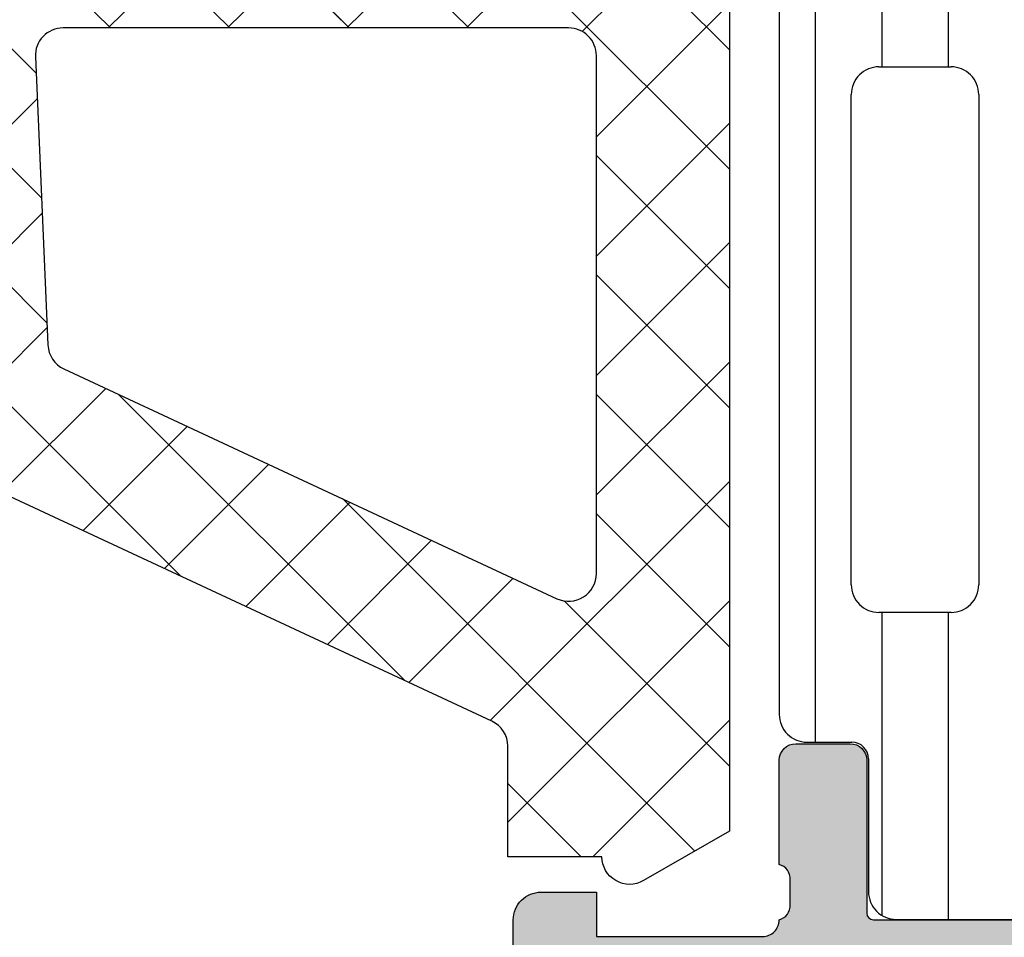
# Model space of a CAD drawing. Header units: millimetres. Extents: x 247761 to 294611, y 172579 to 236863.
# Tile 453 of 596: x 256081 to 256099, y 198228 to 198244. Entities that reach past the tile are written whole.
import ezdxf

# ---------------------------------------------------------------- set-up
doc = ezdxf.new("R2010")
doc.units = ezdxf.units.MM
doc.layers.add('FASÁDA DETAILNÍ', color=4, linetype='Continuous')
doc.layers.add('NOVA', color=240, linetype='Continuous')

# ---------------------------------------------------------------- blocks, each defined once
blk = doc.blocks.new('A$C69D17D4D')
at = {"layer": 'FASÁDA DETAILNÍ'}
h = blk.add_hatch(dxfattribs=at)
h.set_pattern_fill('ANSI37', color=256, scale=0.48, angle=270, style=0)
h.set_pattern_definition([(315, (-18554.48946601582, 24886.81811234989), (1.077630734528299, 1.077630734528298), []), (44.99999999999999, (-18554.48946601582, 24886.81811234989), (-1.077630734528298, 1.077630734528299), [])])
edge = h.paths.add_edge_path(flags=16)
edge.add_line((-18553.82517201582, 24890.2193893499), (-18552.43231801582, 24890.1196453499))
edge.add_arc((-18552.38946052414, 24890.71811226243), 0.5999995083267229, 265.9039194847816, 360.0000083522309)
edge.add_arc((-18552.38946052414, 24890.71811243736), 0.5999995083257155, 359.9999916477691, 454.0960805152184)
edge.add_line((-18552.43231801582, 24891.3165793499), (-18553.82517201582, 24891.21683534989))
edge.add_arc((-18553.78945753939, 24890.7181123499), 0.5000001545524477, 94.09606439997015, 265.9039356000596)
edge = h.paths.add_edge_path(flags=16)
edge.add_arc((-18556.98946564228, 24892.31810897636), 0.4999996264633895, 269.9999571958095, 360.0000428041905)
edge.add_line((-18556.48946601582, 24892.31810934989), (-18556.48946601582, 24895.91179434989))
edge.add_arc((-18556.9894663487, 24895.9117943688), 0.5000003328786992, 359.9999978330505, 473.2180266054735)
edge.add_line((-18557.18658201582, 24896.3713003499), (-18563.51768401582, 24893.65542234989))
edge.add_arc((-18563.32056809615, 24893.19591700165), 0.4999998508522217, 113.2180817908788, 182.5001106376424)
edge.add_line((-18563.82009201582, 24893.1741063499), (-18563.78176601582, 24892.29629934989))
edge.add_arc((-18563.28224240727, 24892.31810883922), 0.4999994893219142, 182.4999791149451, 270.0000448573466)
edge.add_line((-18563.28224201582, 24891.81810934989), (-18556.98946601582, 24891.81810934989))
edge = h.paths.add_edge_path(flags=16)
edge.add_line((-18562.39762801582, 24866.7641903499), (-18553.50077501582, 24862.61552034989))
edge.add_arc((-18553.28946587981, 24863.06867409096), 0.4999998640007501, 244.9999920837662, 360.0000296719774)
edge.add_line((-18552.78946601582, 24863.0686743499), (-18552.78946601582, 24872.4181093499))
edge.add_arc((-18553.28946564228, 24872.41810972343), 0.4999996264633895, 359.9999571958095, 450.0000428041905)
edge.add_line((-18553.28946601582, 24872.9181093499), (-18562.41338901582, 24872.9181093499))
edge.add_arc((-18562.41338884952, 24872.41810928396), 0.5000000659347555, 90.00001905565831, 182.5000272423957)
edge.add_line((-18562.91291301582, 24872.39629934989), (-18562.68584301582, 24867.1955353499))
edge.add_arc((-18562.18631761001, 24867.2173450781), 0.5000012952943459, 182.4999974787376, 244.9999080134)
edge = h.paths.add_edge_path(flags=16)
edge.add_arc((-18553.28946564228, 24875.61810897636), 0.4999996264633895, 269.9999571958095, 360.0000428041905)
edge.add_line((-18552.78946601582, 24875.61810934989), (-18552.78946601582, 24882.81810934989))
edge.add_arc((-18553.28946564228, 24882.81810972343), 0.4999996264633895, 359.9999571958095, 450.0000428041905)
edge.add_line((-18553.28946601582, 24883.31810934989), (-18554.48946601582, 24883.31810934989))
edge.add_arc((-18554.48946750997, 24885.31810785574), 1.99999850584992, 179.9999571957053, 270.0000428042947, ccw=False)
edge.add_line((-18556.48946601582, 24885.31810934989), (-18556.48946601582, 24889.11810934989))
edge.add_arc((-18556.98946564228, 24889.11810972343), 0.4999996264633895, 359.9999571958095, 450.0000428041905)
edge.add_line((-18556.98946601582, 24889.61810934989), (-18563.14252701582, 24889.61810934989))
edge.add_arc((-18563.14252684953, 24889.11810928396), 0.5000000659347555, 90.00001905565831, 182.5000272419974)
edge.add_line((-18563.64205101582, 24889.09629934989), (-18563.40191601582, 24883.59629934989))
edge.add_arc((-18562.90239240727, 24883.61810883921), 0.4999994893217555, 182.4999791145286, 270.0000448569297)
edge.add_line((-18562.90239201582, 24883.11810934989), (-18557.58946601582, 24883.11810934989))
edge.add_arc((-18557.58946601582, 24882.01810934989), 1.099999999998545, -90, 90, ccw=False)
edge.add_line((-18557.58946601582, 24880.9181093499), (-18562.76267701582, 24880.9181093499))
edge.add_arc((-18562.76267684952, 24880.41810928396), 0.5000000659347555, 90.00001905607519, 182.5000272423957)
edge.add_line((-18563.26220101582, 24880.39629934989), (-18563.05262801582, 24875.59629934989))
edge.add_arc((-18562.55310440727, 24875.61810883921), 0.4999994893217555, 182.4999791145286, 270.0000448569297)
edge.add_line((-18562.55310401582, 24875.11810934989), (-18553.28946601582, 24875.11810934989))
edge = h.paths.add_edge_path()
edge.add_line((-18554.67592301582, 24860.40505634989), (-18563.46378901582, 24864.50290534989))
edge.add_ellipse((-18562.19593152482, 24867.2218307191), major_axis=(-3.000002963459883, 0), ratio=1, start_angle=2.500058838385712, end_angle=64.99996937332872, ccw=False)
edge.add_line((-18565.19307901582, 24867.09096934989), (-18565.22141301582, 24867.73991934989))
edge.add_ellipse((-18565.72093662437, 24867.71810986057), major_axis=(-0.4999994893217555, 0), ratio=1, start_angle=182.4999791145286, end_angle=270.0000448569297)
edge.add_line((-18565.72093701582, 24868.21810934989), (-18566.68946601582, 24868.21810934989))
edge.add_ellipse((-18566.68946609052, 24868.31810927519), major_axis=(-0.09999992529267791, 0), ratio=1, start_angle=-4.280335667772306e-05, end_angle=90.00004280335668, ccw=False)
edge.add_line((-18566.78946601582, 24868.31810934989), (-18566.78946601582, 24868.9181093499))
edge.add_ellipse((-18566.68946609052, 24868.9181094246), major_axis=(-0.09999992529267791, 0), ratio=1, start_angle=-90.00004280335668, end_angle=4.280335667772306e-05, ccw=False)
edge.add_line((-18566.68946601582, 24869.01810934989), (-18565.78642801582, 24869.01810934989))
edge.add_ellipse((-18565.78642818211, 24869.51810941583), major_axis=(-0.5000000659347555, 0), ratio=1, start_angle=90.00001905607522, end_angle=182.5000272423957)
edge.add_line((-18565.28690401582, 24869.5399193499), (-18565.68074201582, 24878.4402133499))
edge.add_ellipse((-18566.18025329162, 24878.41810924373), major_axis=(-0.5000001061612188, 0), ratio=1, start_angle=182.533769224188, end_angle=270.0000829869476)
edge.add_line((-18566.18025401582, 24878.9181093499), (-18566.78946601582, 24878.9181093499))
edge.add_ellipse((-18566.78946609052, 24879.01810927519), major_axis=(-0.09999992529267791, 0), ratio=1, start_angle=-4.280335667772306e-05, end_angle=90.00004280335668, ccw=False)
edge.add_line((-18566.88946601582, 24879.01810934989), (-18566.88946601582, 24879.61810934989))
edge.add_ellipse((-18566.78946609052, 24879.6181094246), major_axis=(-0.09999992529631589, 0), ratio=1, start_angle=-90.00004280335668, end_angle=4.280335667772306e-05, ccw=False)
edge.add_line((-18566.78946601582, 24879.71810934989), (-18566.25990401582, 24879.71810934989))
edge.add_ellipse((-18566.25990371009, 24880.21810984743), major_axis=(-0.5000004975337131, 0), ratio=1, start_angle=89.99996496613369, end_angle=182.5336979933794)
edge.add_line((-18565.76039201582, 24880.24021334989), (-18566.27104801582, 24891.7804383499))
edge.add_ellipse((-18566.77057261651, 24891.75862881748), major_axis=(-0.5000004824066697, 0), ratio=1, start_angle=182.4999790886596, end_angle=273.2170573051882)
edge.add_line((-18566.79863201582, 24892.2578413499), (-18571.93237501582, 24891.96927834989))
edge.add_ellipse((-18571.8168195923, 24891.55886034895), major_axis=(-0.4263754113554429, 0), ratio=1, start_angle=-74.27514552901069, end_angle=69.24102762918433)
edge.add_line((-18571.96794301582, 24891.16016534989), (-18571.73534001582, 24891.1614053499))
edge.add_line((-18571.73534001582, 24891.1614053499), (-18569.85276101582, 24891.45954334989))
edge.add_line((-18569.85276101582, 24891.45954334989), (-18567.00347601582, 24891.05911734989))
edge.add_ellipse((-18567.04522661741, 24890.76203675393), major_axis=(-0.2999999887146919, 0), ratio=1, start_angle=145.4022536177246, end_angle=262.00025595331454, ccw=False)
edge.add_ellipse((-18569.26779770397, 24892.2951501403), major_axis=(-3.000047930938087, 0), ratio=1, start_angle=71.99157541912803, end_angle=145.4023587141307, ccw=False)
edge.add_line((-18570.19528301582, 24889.44207134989), (-18572.45017401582, 24890.0756473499))
edge.add_ellipse((-18572.28924447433, 24890.85085985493), major_axis=(-0.7917403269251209, 0), ratio=1, start_angle=6.79834625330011, end_angle=78.27231020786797, ccw=False)
edge.add_line((-18573.07541801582, 24890.75713734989), (-18573.07663901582, 24891.81534734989))
edge.add_ellipse((-18571.89755279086, 24891.68622310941), major_axis=(-1.186135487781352, 0), ratio=1, start_angle=288.65557644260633, end_angle=353.75032184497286, ccw=False)
edge.add_line((-18572.27697201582, 24892.81003734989), (-18569.03563201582, 24893.90437034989))
edge.add_line((-18569.03563201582, 24893.90437034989), (-18560.98583701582, 24896.79414834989))
edge.add_line((-18560.98583701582, 24896.79414834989), (-18551.08796001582, 24901.12695734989))
edge.add_ellipse((-18550.88968994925, 24900.66794836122), major_axis=(-0.5000002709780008, 0), ratio=1, start_angle=180.0665763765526, end_angle=293.3620494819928, ccw=False)
edge.add_line((-18550.38969001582, 24900.6685293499), (-18550.38905501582, 24900.12182834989))
edge.add_ellipse((-18550.8890551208, 24900.12124807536), major_axis=(-0.5000004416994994, 0), ratio=1, start_angle=113.9208245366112, end_angle=180.0664945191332, ccw=False)
edge.add_line((-18550.68631801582, 24899.66419434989), (-18553.89032101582, 24898.2624383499))
edge.add_ellipse((-18553.48946667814, 24897.34629727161), major_axis=(-0.9999993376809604, 0), ratio=1, start_angle=-66.36838527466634, end_angle=5.281039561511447e-05)
edge.add_line((-18554.48946601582, 24897.34629634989), (-18554.48946601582, 24892.1183543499))
edge.add_line((-18554.48946601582, 24892.1183543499), (-18552.68998701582, 24892.1183453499))
edge.add_line((-18552.68998701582, 24892.1183453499), (-18552.55204501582, 24892.63314634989))
edge.add_ellipse((-18552.27489099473, 24892.51838109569), major_axis=(-0.2999756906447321, 0), ratio=1, start_angle=247.496433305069, end_angle=337.50629973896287, ccw=False)
edge.add_line((-18552.16007801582, 24892.7955153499), (-18550.88995101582, 24891.94634834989))
edge.add_ellipse((-18551.38967178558, 24891.08048416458), major_axis=(-0.9997207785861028, 0), ratio=1, start_angle=179.9923881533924, end_angle=240.0092393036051, ccw=False)
edge.add_line((-18550.38995101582, 24891.08035134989), (-18550.38998201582, 24890.35599034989))
edge.add_ellipse((-18551.38971984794, 24890.35619840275), major_axis=(-0.9997378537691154, 0), ratio=1, start_angle=119.99132494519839, end_angle=179.9880763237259, ccw=False)
edge.add_line((-18550.88998201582, 24889.4903243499), (-18552.16007801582, 24888.6411573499))
edge.add_ellipse((-18552.27488990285, 24888.91830484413), major_axis=(-0.2999875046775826, 0), ratio=1, start_angle=22.498603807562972, end_angle=112.50240617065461, ccw=False)
edge.add_line((-18552.55204501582, 24888.8035113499), (-18552.69001701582, 24889.31832734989))
edge.add_line((-18552.69001701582, 24889.31832734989), (-18554.48946601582, 24889.31833534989))
edge.add_line((-18554.48946601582, 24889.31833534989), (-18554.48946601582, 24886.1181083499))
edge.add_ellipse((-18554.18946623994, 24886.11810812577), major_axis=(-0.2999997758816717, 0), ratio=1, start_angle=-4.280474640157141e-05, end_angle=90.00004280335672)
edge.add_line((-18554.18946601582, 24885.81810834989), (-18550.88947001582, 24885.81810834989))
edge.add_ellipse((-18550.88946964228, 24885.31810872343), major_axis=(-0.4999996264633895, 0), ratio=1, start_angle=179.9999571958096, end_angle=270.0000428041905, ccw=False)
edge.add_line((-18550.38947001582, 24885.31810834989), (-18550.38947001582, 24858.42048634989))
edge.add_line((-18550.38947001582, 24858.42048634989), (-18551.93986201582, 24857.5253683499))
edge.add_ellipse((-18552.18986210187, 24857.95838090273), major_axis=(-0.4999999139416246, 0), ratio=1, start_angle=6.335059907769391e-05, end_angle=120.0000170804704, ccw=False)
edge.add_line((-18552.68986201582, 24857.95838034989), (-18554.38723301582, 24857.95838034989))
edge.add_line((-18554.38723301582, 24857.95838034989), (-18554.38723301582, 24859.95190234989))
edge.add_ellipse((-18554.88723327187, 24859.95190269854), major_axis=(-0.500000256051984, 0), ratio=1, start_angle=179.9999600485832, end_angle=244.9998714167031)
h = blk.add_hatch(dxfattribs=at)
h.set_pattern_fill('ANSI37', color=256, scale=0.48, angle=270, style=0)
h.set_pattern_definition([(315, (-18554.48946583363, 24886.81811234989), (1.077630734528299, 1.077630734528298), []), (44.99999999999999, (-18554.48946583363, 24886.81811234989), (-1.077630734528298, 1.077630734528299), [])])
edge = h.paths.add_edge_path(flags=16)
edge.add_line((-18553.82517183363, 24890.2193893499), (-18552.43231783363, 24890.1196453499))
edge.add_arc((-18552.38946034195, 24890.71811226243), 0.5999995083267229, 265.9039194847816, 360.0000083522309)
edge.add_arc((-18552.38946034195, 24890.71811243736), 0.5999995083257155, 359.9999916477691, 454.0960805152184)
edge.add_line((-18552.43231783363, 24891.3165793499), (-18553.82517183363, 24891.21683534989))
edge.add_arc((-18553.7894573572, 24890.7181123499), 0.5000001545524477, 94.09606439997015, 265.9039356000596)
edge = h.paths.add_edge_path(flags=16)
edge.add_arc((-18556.98946546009, 24892.31810897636), 0.4999996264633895, 269.9999571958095, 360.0000428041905)
edge.add_line((-18556.48946583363, 24892.31810934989), (-18556.48946583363, 24895.91179434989))
edge.add_arc((-18556.98946616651, 24895.9117943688), 0.5000003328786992, 359.9999978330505, 473.2180266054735)
edge.add_line((-18557.18658183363, 24896.3713003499), (-18563.51768383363, 24893.65542234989))
edge.add_arc((-18563.32056791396, 24893.19591700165), 0.4999998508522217, 113.2180817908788, 182.5001106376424)
edge.add_line((-18563.82009183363, 24893.1741063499), (-18563.78176583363, 24892.29629934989))
edge.add_arc((-18563.28224222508, 24892.31810883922), 0.4999994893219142, 182.4999791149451, 270.0000448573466)
edge.add_line((-18563.28224183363, 24891.81810934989), (-18556.98946583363, 24891.81810934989))
edge = h.paths.add_edge_path(flags=16)
edge.add_line((-18562.39762783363, 24866.7641903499), (-18553.50077483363, 24862.61552034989))
edge.add_arc((-18553.28946569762, 24863.06867409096), 0.4999998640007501, 244.9999920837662, 360.0000296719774)
edge.add_line((-18552.78946583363, 24863.0686743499), (-18552.78946583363, 24872.4181093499))
edge.add_arc((-18553.28946546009, 24872.41810972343), 0.4999996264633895, 359.9999571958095, 450.0000428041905)
edge.add_line((-18553.28946583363, 24872.9181093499), (-18562.41338883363, 24872.9181093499))
edge.add_arc((-18562.41338866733, 24872.41810928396), 0.5000000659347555, 90.00001905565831, 182.5000272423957)
edge.add_line((-18562.91291283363, 24872.39629934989), (-18562.68584283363, 24867.1955353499))
edge.add_arc((-18562.18631742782, 24867.2173450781), 0.5000012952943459, 182.4999974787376, 244.9999080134)
edge = h.paths.add_edge_path(flags=16)
edge.add_arc((-18553.28946546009, 24875.61810897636), 0.4999996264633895, 269.9999571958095, 360.0000428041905)
edge.add_line((-18552.78946583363, 24875.61810934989), (-18552.78946583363, 24882.81810934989))
edge.add_arc((-18553.28946546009, 24882.81810972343), 0.4999996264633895, 359.9999571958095, 450.0000428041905)
edge.add_line((-18553.28946583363, 24883.31810934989), (-18554.48946583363, 24883.31810934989))
edge.add_arc((-18554.48946732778, 24885.31810785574), 1.99999850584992, 179.9999571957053, 270.0000428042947, ccw=False)
edge.add_line((-18556.48946583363, 24885.31810934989), (-18556.48946583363, 24889.11810934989))
edge.add_arc((-18556.98946546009, 24889.11810972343), 0.4999996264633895, 359.9999571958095, 450.0000428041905)
edge.add_line((-18556.98946583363, 24889.61810934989), (-18563.14252683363, 24889.61810934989))
edge.add_arc((-18563.14252666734, 24889.11810928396), 0.5000000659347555, 90.00001905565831, 182.5000272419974)
edge.add_line((-18563.64205083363, 24889.09629934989), (-18563.40191583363, 24883.59629934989))
edge.add_arc((-18562.90239222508, 24883.61810883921), 0.4999994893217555, 182.4999791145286, 270.0000448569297)
edge.add_line((-18562.90239183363, 24883.11810934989), (-18557.58946583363, 24883.11810934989))
edge.add_arc((-18557.58946583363, 24882.01810934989), 1.099999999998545, -90, 90, ccw=False)
edge.add_line((-18557.58946583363, 24880.9181093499), (-18562.76267683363, 24880.9181093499))
edge.add_arc((-18562.76267666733, 24880.41810928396), 0.5000000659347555, 90.00001905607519, 182.5000272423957)
edge.add_line((-18563.26220083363, 24880.39629934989), (-18563.05262783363, 24875.59629934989))
edge.add_arc((-18562.55310422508, 24875.61810883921), 0.4999994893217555, 182.4999791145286, 270.0000448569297)
edge.add_line((-18562.55310383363, 24875.11810934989), (-18553.28946583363, 24875.11810934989))
edge = h.paths.add_edge_path()
edge.add_line((-18554.67592283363, 24860.40505634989), (-18563.46378883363, 24864.50290534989))
edge.add_ellipse((-18562.19593134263, 24867.2218307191), major_axis=(-3.000002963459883, 0), ratio=1, start_angle=2.500058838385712, end_angle=64.99996937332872, ccw=False)
edge.add_line((-18565.19307883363, 24867.09096934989), (-18565.22141283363, 24867.73991934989))
edge.add_ellipse((-18565.72093644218, 24867.71810986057), major_axis=(-0.4999994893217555, 0), ratio=1, start_angle=182.4999791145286, end_angle=270.0000448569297)
edge.add_line((-18565.72093683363, 24868.21810934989), (-18566.68946583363, 24868.21810934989))
edge.add_ellipse((-18566.68946590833, 24868.31810927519), major_axis=(-0.09999992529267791, 0), ratio=1, start_angle=-4.280335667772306e-05, end_angle=90.00004280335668, ccw=False)
edge.add_line((-18566.78946583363, 24868.31810934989), (-18566.78946583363, 24868.9181093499))
edge.add_ellipse((-18566.68946590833, 24868.9181094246), major_axis=(-0.09999992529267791, 0), ratio=1, start_angle=-90.00004280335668, end_angle=4.280335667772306e-05, ccw=False)
edge.add_line((-18566.68946583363, 24869.01810934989), (-18565.78642783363, 24869.01810934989))
edge.add_ellipse((-18565.78642799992, 24869.51810941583), major_axis=(-0.5000000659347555, 0), ratio=1, start_angle=90.00001905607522, end_angle=182.5000272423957)
edge.add_line((-18565.28690383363, 24869.5399193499), (-18565.68074183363, 24878.4402133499))
edge.add_ellipse((-18566.18025310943, 24878.41810924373), major_axis=(-0.5000001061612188, 0), ratio=1, start_angle=182.533769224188, end_angle=270.0000829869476)
edge.add_line((-18566.18025383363, 24878.9181093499), (-18566.78946583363, 24878.9181093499))
edge.add_ellipse((-18566.78946590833, 24879.01810927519), major_axis=(-0.09999992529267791, 0), ratio=1, start_angle=-4.280335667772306e-05, end_angle=90.00004280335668, ccw=False)
edge.add_line((-18566.88946583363, 24879.01810934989), (-18566.88946583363, 24879.61810934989))
edge.add_ellipse((-18566.78946590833, 24879.6181094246), major_axis=(-0.09999992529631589, 0), ratio=1, start_angle=-90.00004280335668, end_angle=4.280335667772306e-05, ccw=False)
edge.add_line((-18566.78946583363, 24879.71810934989), (-18566.25990383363, 24879.71810934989))
edge.add_ellipse((-18566.2599035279, 24880.21810984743), major_axis=(-0.5000004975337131, 0), ratio=1, start_angle=89.99996496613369, end_angle=182.5336979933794)
edge.add_line((-18565.76039183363, 24880.24021334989), (-18566.27104783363, 24891.7804383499))
edge.add_ellipse((-18566.77057243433, 24891.75862881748), major_axis=(-0.5000004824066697, 0), ratio=1, start_angle=182.4999790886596, end_angle=273.2170573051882)
edge.add_line((-18566.79863183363, 24892.2578413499), (-18571.93237483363, 24891.96927834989))
edge.add_ellipse((-18571.81681941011, 24891.55886034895), major_axis=(-0.4263754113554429, 0), ratio=1, start_angle=-74.27514552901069, end_angle=69.24102762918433)
edge.add_line((-18571.96794283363, 24891.16016534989), (-18571.73533983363, 24891.1614053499))
edge.add_line((-18571.73533983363, 24891.1614053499), (-18569.85276083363, 24891.45954334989))
edge.add_line((-18569.85276083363, 24891.45954334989), (-18567.00347583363, 24891.05911734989))
edge.add_ellipse((-18567.04522643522, 24890.76203675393), major_axis=(-0.2999999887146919, 0), ratio=1, start_angle=145.4022536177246, end_angle=262.00025595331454, ccw=False)
edge.add_ellipse((-18569.26779752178, 24892.2951501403), major_axis=(-3.000047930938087, 0), ratio=1, start_angle=71.99157541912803, end_angle=145.4023587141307, ccw=False)
edge.add_line((-18570.19528283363, 24889.44207134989), (-18572.45017383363, 24890.0756473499))
edge.add_ellipse((-18572.28924429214, 24890.85085985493), major_axis=(-0.7917403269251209, 0), ratio=1, start_angle=6.79834625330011, end_angle=78.27231020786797, ccw=False)
edge.add_line((-18573.07541783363, 24890.75713734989), (-18573.07663883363, 24891.81534734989))
edge.add_ellipse((-18571.89755260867, 24891.68622310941), major_axis=(-1.186135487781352, 0), ratio=1, start_angle=288.65557644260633, end_angle=353.75032184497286, ccw=False)
edge.add_line((-18572.27697183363, 24892.81003734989), (-18569.03563183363, 24893.90437034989))
edge.add_line((-18569.03563183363, 24893.90437034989), (-18560.98583683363, 24896.79414834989))
edge.add_line((-18560.98583683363, 24896.79414834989), (-18551.08795983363, 24901.12695734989))
edge.add_ellipse((-18550.88968976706, 24900.66794836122), major_axis=(-0.5000002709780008, 0), ratio=1, start_angle=180.0665763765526, end_angle=293.3620494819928, ccw=False)
edge.add_line((-18550.38968983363, 24900.6685293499), (-18550.38905483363, 24900.12182834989))
edge.add_ellipse((-18550.88905493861, 24900.12124807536), major_axis=(-0.5000004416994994, 0), ratio=1, start_angle=113.9208245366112, end_angle=180.0664945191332, ccw=False)
edge.add_line((-18550.68631783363, 24899.66419434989), (-18553.89032083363, 24898.2624383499))
edge.add_ellipse((-18553.48946649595, 24897.34629727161), major_axis=(-0.9999993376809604, 0), ratio=1, start_angle=-66.36838527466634, end_angle=5.281039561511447e-05)
edge.add_line((-18554.48946583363, 24897.34629634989), (-18554.48946583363, 24892.1183543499))
edge.add_line((-18554.48946583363, 24892.1183543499), (-18552.68998683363, 24892.1183453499))
edge.add_line((-18552.68998683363, 24892.1183453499), (-18552.55204483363, 24892.63314634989))
edge.add_ellipse((-18552.27489081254, 24892.51838109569), major_axis=(-0.2999756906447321, 0), ratio=1, start_angle=247.496433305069, end_angle=337.50629973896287, ccw=False)
edge.add_line((-18552.16007783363, 24892.7955153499), (-18550.88995083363, 24891.94634834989))
edge.add_ellipse((-18551.38967160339, 24891.08048416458), major_axis=(-0.9997207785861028, 0), ratio=1, start_angle=179.9923881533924, end_angle=240.0092393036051, ccw=False)
edge.add_line((-18550.38995083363, 24891.08035134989), (-18550.38998183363, 24890.35599034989))
edge.add_ellipse((-18551.38971966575, 24890.35619840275), major_axis=(-0.9997378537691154, 0), ratio=1, start_angle=119.99132494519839, end_angle=179.9880763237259, ccw=False)
edge.add_line((-18550.88998183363, 24889.4903243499), (-18552.16007783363, 24888.6411573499))
edge.add_ellipse((-18552.27488972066, 24888.91830484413), major_axis=(-0.2999875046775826, 0), ratio=1, start_angle=22.498603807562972, end_angle=112.50240617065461, ccw=False)
edge.add_line((-18552.55204483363, 24888.8035113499), (-18552.69001683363, 24889.31832734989))
edge.add_line((-18552.69001683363, 24889.31832734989), (-18554.48946583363, 24889.31833534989))
edge.add_line((-18554.48946583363, 24889.31833534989), (-18554.48946583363, 24886.1181083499))
edge.add_ellipse((-18554.18946605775, 24886.11810812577), major_axis=(-0.2999997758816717, 0), ratio=1, start_angle=-4.280474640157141e-05, end_angle=90.00004280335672)
edge.add_line((-18554.18946583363, 24885.81810834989), (-18550.88946983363, 24885.81810834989))
edge.add_ellipse((-18550.88946946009, 24885.31810872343), major_axis=(-0.4999996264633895, 0), ratio=1, start_angle=179.9999571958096, end_angle=270.0000428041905, ccw=False)
edge.add_line((-18550.38946983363, 24885.31810834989), (-18550.38946983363, 24858.42048634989))
edge.add_line((-18550.38946983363, 24858.42048634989), (-18551.93986183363, 24857.5253683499))
edge.add_ellipse((-18552.18986191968, 24857.95838090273), major_axis=(-0.4999999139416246, 0), ratio=1, start_angle=6.335059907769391e-05, end_angle=120.0000170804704, ccw=False)
edge.add_line((-18552.68986183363, 24857.95838034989), (-18554.38723283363, 24857.95838034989))
edge.add_line((-18554.38723283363, 24857.95838034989), (-18554.38723283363, 24859.95190234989))
edge.add_ellipse((-18554.88723308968, 24859.95190269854), major_axis=(-0.500000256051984, 0), ratio=1, start_angle=179.9999600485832, end_angle=244.9998714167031)
h = blk.add_hatch(dxfattribs=at)
h.set_pattern_fill('LINIE', color=256, scale=1.2, angle=90, style=0)
h.set_pattern_definition([(90, (19.28296211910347, -0.6246130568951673), (-1.2, 7.347638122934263e-17), [])])
edge = h.paths.add_edge_path()
edge.add_arc((-18548.18027634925, 24896.40802904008), 0.2999999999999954, -89.99792470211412, 0.0020752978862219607, ccw=False)
edge.add_line((-18548.18026548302, 24896.10802904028), (-18548.99059681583, 24896.10800041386))
edge.add_arc((-18548.99058138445, 24895.608003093), 0.4999973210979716, 90.00176831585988, 180.0023822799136)
edge.add_line((-18549.49057870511, 24895.60798230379), (-18549.4918992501, 24894.76691005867))
edge.add_arc((-18549.6918992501, 24894.76691005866), 0.1999999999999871, -89.99999999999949, 5.115907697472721e-13, ccw=False)
edge.add_line((-18549.6918992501, 24894.56691005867), (-18553.79189925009, 24894.56691005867))
edge.add_arc((-18553.79189925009, 24894.06691005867), 0.5000000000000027, 89.99999999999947, 179.9999999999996)
edge.add_line((-18554.29189925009, 24894.06691005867), (-18554.29189925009, 24893.23616083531))
edge.add_arc((-18553.29189925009, 24893.23616083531), 0.9999999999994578, 180.0000000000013, 254.9999999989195)
edge.add_line((-18553.55071829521, 24892.27023500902), (-18552.79189925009, 24892.06691005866))
edge.add_line((-18552.79189925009, 24892.06691005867), (-18552.79189925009, 24893.06691005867))
edge.add_line((-18552.79189925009, 24893.06691005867), (-18550.4918992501, 24893.06691005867))
edge.add_arc((-18550.49360849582, 24892.06278357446), 1.004127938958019, 0.23408772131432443, 89.90246998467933, ccw=False)
edge.add_line((-18549.48948893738, 24892.06688602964), (-18549.48948893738, 24889.06700767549))
edge.add_arc((-18550.49360828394, 24889.07103603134), 1.004127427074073, 270.09751797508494, 359.7701403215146, ccw=False)
edge.add_line((-18550.4918992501, 24888.06691005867), (-18552.79189925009, 24888.06691005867))
edge.add_line((-18552.79189925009, 24888.06691005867), (-18552.79189925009, 24889.06691005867))
edge.add_line((-18552.79189925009, 24889.06691005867), (-18553.55071829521, 24888.86358510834))
edge.add_arc((-18553.29189925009, 24887.89765928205), 1.000000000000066, 105.0000000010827, 179.9999999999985)
edge.add_line((-18554.29189925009, 24887.89765928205), (-18554.29189925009, 24887.06691005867))
edge.add_arc((-18553.79189925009, 24887.06691005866), 0.4999999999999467, 180, 270)
edge.add_line((-18553.79189925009, 24886.56691005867), (-18549.6918992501, 24886.56691005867))
edge.add_arc((-18549.693627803, 24886.36273696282), 0.2041804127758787, 1.1558689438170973, 89.51493893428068, ccw=False)
edge.add_line((-18549.48948893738, 24886.36685576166), (-18549.48946601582, 24860.52548895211))
edge.add_arc((-18548.98946869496, 24860.52550438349), 0.4999973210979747, 180.0017683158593, 270.002382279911)
edge.add_line((-18548.98944790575, 24860.02550706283), (-18548.17911657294, 24860.02553568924))
edge.add_arc((-18548.17910570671, 24859.72553568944), 0.299999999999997, 0.0020752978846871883, 90.00207529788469, ccw=False)
edge.add_line((-18547.8791057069, 24859.72554655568), (-18547.87935072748, 24857.32554816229))
edge.add_arc((-18547.37935475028, 24857.32556363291), 0.499995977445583, 180.0017728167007, 270.0023777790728)
edge.add_line((-18547.3793340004, 24856.8255676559), (-18543.9027925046, 24856.82569430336))
edge.add_arc((-18544.04513900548, 24857.81550722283), 0.99999607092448, 278.1836833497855, 392.7290913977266)
edge.add_line((-18543.20390593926, 24858.35617261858), (-18544.52245836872, 24860.63978170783))
edge.add_arc((-18544.08945470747, 24860.88979736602), 0.5000000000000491, 180.0021352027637, 210.0020718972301, ccw=False)
edge.add_line((-18544.58945470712, 24860.88977873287), (-18544.59054101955, 24895.24404748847))
edge.add_arc((-18544.09054101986, 24895.24406507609), 0.5000000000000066, 150.0020786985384, 180.0020153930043, ccw=False)
edge.add_line((-18544.5235627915, 24895.49404936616), (-18543.20517579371, 24897.77775396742))
edge.add_arc((-18544.04644802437, 24898.31835842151), 0.9999960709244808, 327.2750591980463, 441.8204672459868)
edge.add_line((-18543.90417322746, 24899.30818165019), (-18547.38071472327, 24899.30805500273))
edge.add_arc((-18547.38069925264, 24898.80805902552), 0.4999959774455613, 90.0017728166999, 180.0023777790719)
edge.add_line((-18547.88069522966, 24898.80803827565), (-18547.88027634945, 24896.40803990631))
edge = h.paths.add_edge_path(flags=16)
edge.add_line((-18547.6900007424, 24872.21691630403), (-18546.39000663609, 24872.21691630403))
edge.add_arc((-18546.39000299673, 24871.71691994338), 0.4999963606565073, -0.00041704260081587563, 90.0004170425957, ccw=False)
edge.add_line((-18545.89000663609, 24871.71691630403), (-18545.89000663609, 24862.86692240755))
edge.add_arc((-18546.39000299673, 24862.86691876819), 0.4999963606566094, -90.00041704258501, 0.0004170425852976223, ccw=False)
edge.add_line((-18546.39000663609, 24862.36692240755), (-18547.69000074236, 24862.36692240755))
edge.add_arc((-18547.69001731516, 24862.86692240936), 0.5000000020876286, 180.0000002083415, 270.0018991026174, ccw=False)
edge.add_line((-18548.19001731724, 24862.86692240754), (-18548.19001731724, 24871.71691630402))
edge.add_arc((-18547.69001731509, 24871.71691630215), 0.5000000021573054, 89.99810091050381, 179.9999997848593, ccw=False)
edge = h.paths.add_edge_path(flags=16)
edge.add_arc((-18547.69001731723, 24882.41692240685), 0.4999999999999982, 89.99999999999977, 180.000000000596, ccw=False)
edge.add_line((-18547.69001731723, 24882.91692240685), (-18546.39000663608, 24882.91692240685))
edge.add_arc((-18546.39000663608, 24882.41692240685), 0.4999999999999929, -5.965148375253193e-10, 89.99999999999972, ccw=False)
edge.add_line((-18545.89000663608, 24882.41692240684), (-18545.89000663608, 24873.71691630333))
edge.add_arc((-18546.39000663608, 24873.71691630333), 0.5000000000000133, 270.0000000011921, 359.99999999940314, ccw=False)
edge.add_line((-18546.39000663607, 24873.21691630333), (-18547.69001731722, 24873.21691630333))
edge.add_arc((-18547.69001731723, 24873.71691630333), 0.5000000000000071, 180.0000000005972, 270.0000000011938, ccw=False)
edge.add_line((-18548.19001731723, 24873.71691630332), (-18548.19001731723, 24882.41692240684))
edge = h.paths.add_edge_path(flags=16)
edge.add_arc((-18546.39000299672, 24884.41691876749), 0.4999963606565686, -90.00041704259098, 0.0004170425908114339, ccw=False)
edge.add_line((-18546.39000663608, 24883.91692240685), (-18547.69000074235, 24883.91692240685))
edge.add_arc((-18547.69001731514, 24884.41692240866), 0.5000000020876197, 180.0000002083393, 270.0018991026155, ccw=False)
edge.add_line((-18548.19001731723, 24884.41692240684), (-18548.19001731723, 24893.26693156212))
edge.add_arc((-18547.69003257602, 24893.26693156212), 0.4999847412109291, 89.99999999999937, 180.0000000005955, ccw=False)
edge.add_line((-18547.69003257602, 24893.76691630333), (-18546.39002189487, 24893.76691630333))
edge.add_arc((-18546.39002189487, 24893.26690104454), 0.5000152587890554, -5.949232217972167e-10, 90.00000000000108, ccw=False)
edge.add_line((-18545.89000663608, 24893.26690104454), (-18545.89000663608, 24884.41692240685))
h = blk.add_hatch(color=256, dxfattribs=at)
edge = h.paths.add_edge_path()
edge.add_arc((-18531.18959673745, 24856.93811970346), 0.1199999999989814, 270, 360.000000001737)
edge.add_line((-18531.06959673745, 24856.93811970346), (-18531.06959673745, 24859.69811770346))
edge.add_arc((-18530.76959673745, 24859.69811770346), 0.3000000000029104, 90.0000000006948, 180, ccw=False)
edge.add_line((-18530.76959673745, 24859.99811770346), (-18529.7896224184, 24859.99811770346))
edge.add_arc((-18529.78962241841, 24859.69811770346), 0.2999999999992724, 0, 89.9999999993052, ccw=False)
edge.add_line((-18529.4896224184, 24859.69811770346), (-18529.4896224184, 24857.81810670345))
edge.add_arc((-18529.41075532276, 24857.55056336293), 0.278925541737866, 106.4245945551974, 181.1628700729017)
edge.add_line((-18529.68962341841, 24857.54490270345), (-18529.68962341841, 24857.09130870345))
edge.add_arc((-18529.41078597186, 24857.08564029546), 0.2788950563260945, 178.8354106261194, 253.580123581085)
edge.add_line((-18529.4896224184, 24856.81811970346), (-18528.68944770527, 24856.81811970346))
edge.add_arc((-18528.68944770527, 24855.81811970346), 1, 0, 90, ccw=False)
edge.add_line((-18527.68944770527, 24855.81811970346), (-18527.68944770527, 24852.31811234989))
edge.add_arc((-18528.68946752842, 24852.31813217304), 1.000019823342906, 270.00113576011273, 359.9988642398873, ccw=False)
edge.add_line((-18528.68944770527, 24851.31811234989), (-18529.18944770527, 24851.31811234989))
edge.add_line((-18529.18944770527, 24851.31811234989), (-18529.18944770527, 24853.81811234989))
edge.add_arc((-18530.18949309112, 24853.81806696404), 1.000045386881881, 0.002600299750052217, 89.99739970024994)
edge.add_line((-18530.18944770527, 24854.81811234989), (-18531.48946601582, 24854.81811234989))
edge.add_arc((-18531.48941351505, 24853.81805984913), 1.00005250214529, 90.003007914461, 179.996992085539)
edge.add_line((-18532.48946601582, 24853.81811234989), (-18532.48946601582, 24846.81811234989))
edge.add_arc((-18531.96434426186, 24846.31811234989), 0.7250881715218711, 136.4038161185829, 223.5961838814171)
edge.add_line((-18532.48946601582, 24845.81811234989), (-18532.48946601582, 24839.78402421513))
edge.add_arc((-18531.48941351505, 24839.7840767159), 1.00005250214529, 180.003007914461, 269.996992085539)
edge.add_line((-18531.48946601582, 24838.78402421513), (-18530.18944770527, 24838.78402421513))
edge.add_arc((-18530.18949309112, 24839.78406960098), 1.000045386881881, 270.00260029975, 359.99739970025)
edge.add_line((-18529.18944770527, 24839.78402421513), (-18529.18944770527, 24841.31811234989))
edge.add_line((-18529.18944770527, 24841.31811234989), (-18528.58944160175, 24841.31811234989))
edge.add_line((-18528.58944160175, 24841.31811234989), (-18527.48946601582, 24840.21810624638))
edge.add_line((-18527.48946601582, 24840.21810624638), (-18527.48946601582, 24836.81811234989))
edge.add_line((-18527.48946601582, 24836.81811234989), (-18554.48936683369, 24836.81811234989))
edge.add_line((-18554.48936683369, 24836.81811234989), (-18554.48936683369, 24840.21810624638))
edge.add_line((-18554.48936683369, 24840.21810624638), (-18553.38939124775, 24841.31811234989))
edge.add_line((-18553.38939124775, 24841.31811234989), (-18552.78938514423, 24841.31811234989))
edge.add_line((-18552.78938514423, 24841.31811234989), (-18552.78938514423, 24839.78402421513))
edge.add_arc((-18551.78933975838, 24839.78406960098), 1.000045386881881, 180.00260029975, 269.9973997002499)
edge.add_line((-18551.78938514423, 24838.78402421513), (-18550.48936683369, 24838.78402421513))
edge.add_arc((-18550.48941933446, 24839.7840767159), 1.00005250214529, 270.003007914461, 359.996992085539)
edge.add_line((-18549.48936683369, 24839.78402421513), (-18549.48936683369, 24845.81811234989))
edge.add_arc((-18550.01448858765, 24846.31811234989), 0.7250881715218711, 316.4038161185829, 403.5961838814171)
edge.add_line((-18549.48936683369, 24846.81811234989), (-18549.48936683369, 24853.81811234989))
edge.add_arc((-18550.48941933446, 24853.81805984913), 1.00005250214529, 0.003007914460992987, 89.996992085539)
edge.add_line((-18550.48936683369, 24854.81811234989), (-18551.78938514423, 24854.81811234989))
edge.add_arc((-18551.78933975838, 24853.81806696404), 1.000045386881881, 90.00260029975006, 179.9973997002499)
edge.add_line((-18552.78938514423, 24853.81811234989), (-18552.78938514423, 24851.31811234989))
edge.add_line((-18552.78938514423, 24851.31811234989), (-18553.28938514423, 24851.31811234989))
edge.add_arc((-18553.28936532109, 24852.31813217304), 1.000019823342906, 180.0011357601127, 269.9988642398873, ccw=False)
edge.add_line((-18554.28938514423, 24852.31811234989), (-18554.28938514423, 24856.81811234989))
edge.add_arc((-18553.78939546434, 24856.81812267), 0.4999896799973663, 89.99881737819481, 180.0011826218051, ccw=False)
edge.add_line((-18553.78938514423, 24857.31811234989), (-18552.78938514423, 24857.31811234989))
edge.add_line((-18552.78938514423, 24857.31811234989), (-18552.78938514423, 24856.51810929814))
edge.add_line((-18552.78938514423, 24856.51810929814), (-18549.78936988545, 24856.51810929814))
edge.add_arc((-18549.78936719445, 24856.81811701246), 0.3000077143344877, 269.9994860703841, 360.0005139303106)
edge.add_arc((-18549.56819592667, 24857.08564029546), 0.2788950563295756, 286.4198764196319, 361.1645893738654)
edge.add_line((-18549.28935848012, 24857.09130870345), (-18549.28935848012, 24857.54490270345))
edge.add_arc((-18549.56822657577, 24857.55056336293), 0.2789255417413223, 358.8371299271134, 433.5754054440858)
edge.add_line((-18549.48935948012, 24857.81810670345), (-18549.48935948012, 24859.69811770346))
edge.add_arc((-18549.18935948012, 24859.69811770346), 0.2999999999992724, 90, 180, ccw=False)
edge.add_line((-18549.18935948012, 24859.99811770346), (-18548.20938516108, 24859.99811770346))
edge.add_arc((-18548.20938516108, 24859.69811770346), 0.2999999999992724, 0, 90, ccw=False)
edge.add_line((-18547.90938516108, 24859.69811770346), (-18547.90938516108, 24856.93811970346))
edge.add_arc((-18547.78938516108, 24856.93811970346), 0.1200000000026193, 179.999999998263, 269.9999999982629)
edge.add_line((-18547.78938516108, 24856.81811970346), (-18543.48935948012, 24856.81811970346))
edge.add_arc((-18543.48935948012, 24857.31811970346), 0.5, 270, 360)
edge.add_line((-18542.98935948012, 24857.31811970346), (-18542.98935948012, 24858.01811970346))
edge.add_line((-18542.98935948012, 24858.01811970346), (-18544.37085493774, 24860.41094002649))
edge.add_arc((-18544.25123969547, 24860.47999991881), 0.1381197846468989, 82.29756250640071, 209.9999999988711, ccw=False)
edge.add_arc((-18544.69885808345, 24855.63864868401), 4.999999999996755, 18.709400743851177, 84.65077199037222, ccw=False)
edge.add_arc((-18539.48949094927, 24857.40287487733), 0.4999999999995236, 198.7094007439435, 341.2905992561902)
edge.add_arc((-18534.28012381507, 24855.63864868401), 5.000000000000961, 95.34922800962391, 161.2905992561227, ccw=False)
edge.add_arc((-18534.72774220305, 24860.47999991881), 0.1381197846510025, -29.99999999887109, 97.70243749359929, ccw=False)
edge.add_line((-18534.60812696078, 24860.41094002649), (-18535.9896224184, 24858.01811970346))
edge.add_line((-18535.9896224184, 24858.01811970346), (-18535.9896224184, 24857.31811970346))
edge.add_arc((-18535.4896224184, 24857.31811970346), 0.5, 180, 270)
edge.add_line((-18535.4896224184, 24856.81811970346), (-18531.18959673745, 24856.81811970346))
edge = h.paths.add_edge_path(flags=16)
edge.add_arc((-18546.48937446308, 24838.91811845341), 0.5, 180, 270)
edge.add_line((-18546.48937446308, 24838.41811845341), (-18534.48946601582, 24838.41811845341))
edge.add_arc((-18534.48946601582, 24838.91811845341), 0.5, 270, 360)
edge.add_line((-18533.98946601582, 24838.91811845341), (-18533.98946601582, 24854.61810014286))
edge.add_arc((-18534.48946601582, 24854.61810014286), 0.5, 0, 90)
edge.add_line((-18534.48946601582, 24855.11810014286), (-18546.48937446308, 24855.11810014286))
edge.add_arc((-18546.48937446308, 24854.61810014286), 0.5, 90, 180)
edge.add_line((-18546.98937446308, 24854.61810014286), (-18546.98937446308, 24853.11810014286))
edge.add_line((-18546.98937446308, 24853.11810014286), (-18547.48937446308, 24853.11810014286))
edge.add_arc((-18547.48937446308, 24852.61810014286), 0.5, 90, 180)
edge.add_line((-18547.98937446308, 24852.61810014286), (-18547.98937446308, 24840.91811845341))
edge.add_arc((-18547.48937446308, 24840.91811845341), 0.5, 180, 270)
edge.add_line((-18547.48937446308, 24840.41811845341), (-18546.98937446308, 24840.41811845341))
edge.add_line((-18546.98937446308, 24840.41811845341), (-18546.98937446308, 24838.91811845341))
for p, q in [((-18549.48948893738, 24886.36685576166), (-18549.48946601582, 24860.52548895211)), ((-18547.6900007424, 24872.21691630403), (-18546.39000663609, 24872.21691630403)), ((-18548.19001731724, 24862.86692240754), (-18548.19001731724, 24871.71691630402)), ((-18545.89000663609, 24871.71691630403), (-18545.89000663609, 24862.86692240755)), ((-18546.39000663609, 24862.36692240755), (-18547.69000074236, 24862.36692240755)), ((-18548.98944790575, 24860.02550706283), (-18548.17911657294, 24860.02553568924)), ((-18547.8791057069, 24859.72554655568), (-18547.87935072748, 24857.32554816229)), ((-18547.3793340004, 24856.8255676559), (-18543.9027925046, 24856.82569430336))]:
    blk.add_line(p, q, dxfattribs=at)
at = {"layer": 'FASÁDA DETAILNÍ', "extrusion": (0, 0, -1)}
for points in [[(18550.38947001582, 24885.31810834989), (18550.38947001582, 24858.42048634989), (18551.93986201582, 24857.5253683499), (18551.93986201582, 24857.5253683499, 0.57735), (18552.68986201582, 24857.95838034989), (18554.38723301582, 24857.95838034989), (18554.38723301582, 24859.95190234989), (18554.38723301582, 24859.95190234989, -0.291473), (18554.67592301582, 24860.40505634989), (18554.67592301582, 24860.40505634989), (18563.46378901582, 24864.50290534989)], [(18550.38946983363, 24885.31810834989), (18550.38946983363, 24858.42048634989), (18551.93986183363, 24857.5253683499), (18551.93986183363, 24857.5253683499, 0.57735), (18552.68986183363, 24857.95838034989), (18554.38723283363, 24857.95838034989), (18554.38723283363, 24859.95190234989), (18554.38723283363, 24859.95190234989, -0.291473), (18554.67592283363, 24860.40505634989), (18554.67592283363, 24860.40505634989), (18563.46378883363, 24864.50290534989)]]:
    blk.add_lwpolyline(points, format="xyb", dxfattribs=at)
at = {"layer": 'FASÁDA DETAILNÍ'}
for points in [[(-18562.39762801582, 24866.7641903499), (-18553.50077501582, 24862.61552034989), (-18553.50077501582, 24862.61552034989, 0.548619), (-18552.78946601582, 24863.0686743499), (-18552.78946601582, 24872.4181093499), (-18552.78946601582, 24872.4181093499, 0.414214), (-18553.28946601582, 24872.9181093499), (-18562.41338901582, 24872.9181093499), (-18562.41338901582, 24872.9181093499, 0.427052), (-18562.91291301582, 24872.39629934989), (-18562.68584301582, 24867.1955353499), (-18562.68584301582, 24867.1955353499, 0.279675), (-18562.39762801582, 24866.7641903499)], [(-18562.39762783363, 24866.7641903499), (-18553.50077483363, 24862.61552034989), (-18553.50077483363, 24862.61552034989, 0.548619), (-18552.78946583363, 24863.0686743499), (-18552.78946583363, 24872.4181093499), (-18552.78946583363, 24872.4181093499, 0.414214), (-18553.28946583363, 24872.9181093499), (-18562.41338883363, 24872.9181093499), (-18562.41338883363, 24872.9181093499, 0.427052), (-18562.91291283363, 24872.39629934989), (-18562.68584283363, 24867.1955353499), (-18562.68584283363, 24867.1955353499, 0.279675), (-18562.39762783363, 24866.7641903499)]]:
    blk.add_lwpolyline(points, format="xyb", close=True, dxfattribs=at)
blk.add_lwpolyline([(-18554.28938514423, 24852.31811234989), (-18554.28938514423, 24856.81811234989, -0.414225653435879), (-18553.78938514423, 24857.31811234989), (-18552.78938514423, 24857.31811234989), (-18552.78938514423, 24856.51810929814), (-18549.78936988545, 24856.51810929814, 0.4142188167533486), (-18549.48935948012, 24856.81811970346, 0.338212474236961), (-18549.28935848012, 24857.09130870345), (-18549.28935848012, 24857.54490270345, 0.3381811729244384), (-18549.48935948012, 24857.81810670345), (-18549.48935948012, 24859.69811770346, -0.414213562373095), (-18549.18935948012, 24859.99811770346), (-18548.20938516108, 24859.99811770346, -0.414213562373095), (-18547.90938516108, 24859.69811770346), (-18547.90938516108, 24856.93811970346, 0.414213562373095), (-18547.78938516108, 24856.81811970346), (-18543.48935948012, 24856.81811970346, 0.414213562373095)], format="xyb", dxfattribs=at)
for centre, radius, start, end in [((-18547.69001731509, 24871.71691630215), 0.5000000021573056, 89.99810091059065, 179.9999997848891), ((-18546.39000299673, 24871.71691994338), 0.4999963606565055, 359.9995829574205, 90.00041704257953), ((-18547.69001731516, 24862.86692240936), 0.5000000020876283, 180.0000002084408, 270.0018991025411), ((-18546.39000299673, 24862.86691876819), 0.4999963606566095, 269.9995829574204, 0.00041704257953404), ((-18548.98946869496, 24860.52550438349), 0.4999973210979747, 180.0017683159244, 270.0023822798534), ((-18548.17910570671, 24859.72553568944), 0.2999999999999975, 0.002075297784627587, 90.00207529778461), ((-18547.37935475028, 24857.32556363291), 0.4999959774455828, 180.0017728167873, 270.0023777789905)]:
    blk.add_arc(centre, radius, start, end, dxfattribs=at)

msp = doc.modelspace()

# ---------------------------------------------------------------- block references
at = {"layer": 'NOVA', "ltscale": 300}
msp.add_blockref('A$C69D17D4D', (274644.5174331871, 173371.2585875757), dxfattribs=at)

doc.saveas('drawing.dxf')
